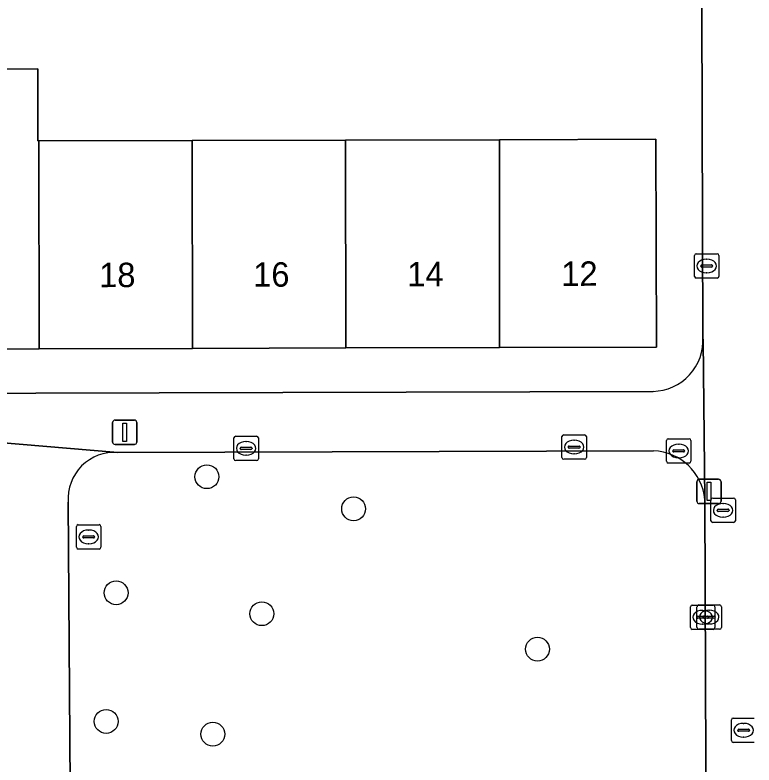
# Model space of a CAD drawing. Extents: x 160732 to 162107, y 387428 to 388479.
# Drawn here: x 161217.66 to 161247.96, y 388176.54 to 388207.28 of the extents above; entities that cross this region are included whole.
import ezdxf

# ---------------------------------------------------------------- set-up
doc = ezdxf.new("R2010")
doc.units = 0
for name, color, linetype in [('IMGEO_Boom', 7, 'Continuous'), ('IMGEO_Brandkraan', 7, 'Continuous'), ('IMGEO_Erf', 7, 'Continuous'), ('IMGEO_Groenvoorziening', 7, 'Continuous'), ('IMGEO_Kolk', 7, 'Continuous'), ('IMGEO_Lichtmast', 7, 'Continuous'), ('IMGEO_Pand', 7, 'Continuous'), ('IMGEO_Pand_nummerreeks', 7, 'Continuous'), ('IMGEO_Rioolput', 7, 'Continuous'), ('IMGEO_Voetpad_open', 7, 'Continuous')]:
    doc.layers.add(name, color=color, linetype=linetype)

msp = doc.modelspace()

# ---------------------------------------------------------------- linework, layer by layer
at = {"layer": 'IMGEO_Boom'}
for centre in [(161225.53, 388188.355), (161231.545, 388187.041), (161221.808, 388183.599), (161227.782, 388182.741), (161239.079, 388181.287), (161221.403, 388178.327), (161225.775, 388177.804)]:
    msp.add_circle(centre, 0.489, dxfattribs=at)
at = {"layer": 'IMGEO_Brandkraan'}
for p, q in [((161247.104, 388178.466), (161247.956, 388178.466)), ((161247.029, 388177.54), (161247.029, 388178.392)), ((161247.517, 388178.246), (161247.542, 388178.246)), ((161247.288, 388177.96), (161247.288, 388177.972)), ((161247.726, 388177.923), (161247.328, 388177.923)), ((161247.331, 388178.009), (161247.729, 388178.009)), ((161247.772, 388177.972), (161247.772, 388177.96)), ((161247.54, 388177.686), (161247.515, 388177.686)), ((161247.956, 388177.466), (161247.104, 388177.466))]:
    msp.add_line(p, q, dxfattribs=at)
for points in [[(161247.104, 388178.466), (161247.956, 388178.466)], [(161247.029, 388177.54), (161247.029, 388178.392)], [(161247.956, 388177.466), (161247.104, 388177.466)]]:
    msp.add_lwpolyline(points, dxfattribs=at)
for centre, radius, start, end in [((161247.106, 388178.39), 0.0765, 91.552, 178.448), ((161247.106, 388178.39), 0.0765, 91.552, 178.448), ((161247.328, 388177.969), 0.0403, 85.8775, 175.7526), ((161247.325, 388177.959), 0.0366, 178.938, 274.7102), ((161247.729, 388177.966), 0.043, 264.8664, 352.4533), ((161247.733, 388177.971), 0.0386, 1.7309, 96.639), ((161247.106, 388177.542), 0.0765, 181.552, 268.448), ((161247.106, 388177.542), 0.0765, 181.552, 268.448)]:
    msp.add_arc(centre, radius, start, end, dxfattribs=at)
for centre, major_axis, ratio, start_param, end_param in [((161247.516, 388177.966), (-0.387, 0.002), 0.722429, 4.712389, 7.853982), ((161247.541, 388177.966), (-0.39, 0.002), 0.717154, 1.570796, 4.712389)]:
    msp.add_ellipse(centre, major_axis=major_axis, ratio=ratio, start_param=start_param, end_param=end_param, dxfattribs=at)
at = {"layer": 'IMGEO_Erf'}
for points in [[(161245.86, 388194.071), (161245.808, 388212.042)], [(161212.321, 388205.057), (161218.594, 388205.075), (161218.6, 388202.925), (161218.603, 388202.117), (161218.636, 388202.117), (161224.93, 388202.134), (161231.214, 388202.152), (161237.52, 388202.169), (161243.938, 388202.187), (161243.962, 388193.667), (161237.528, 388193.649), (161231.226, 388193.632), (161224.944, 388193.614), (161218.652, 388193.597), (161212.35, 388193.579)], [(161167.891, 388191.642), (161243.819, 388191.854)]]:
    msp.add_lwpolyline(points, dxfattribs=at)
msp.add_arc((161243.773, 388193.944), 2.091, 271.2632, 3.4706, dxfattribs=at)
at = {"layer": 'IMGEO_Groenvoorziening'}
for points in [[(161243.842, 388189.421), (161221.876, 388189.346)], [(161246.034, 388162.184), (161245.947, 388187.422)], [(161219.846, 388187.316), (161220.017, 388162.104)]]:
    msp.add_lwpolyline(points, dxfattribs=at)
for centre, radius, start, end in [((161221.736, 388187.456), 1.895, 85.7723, 184.2277), ((161243.734, 388187.2), 2.224, 5.7359, 87.2231)]:
    msp.add_arc(centre, radius, start, end, dxfattribs=at)
at = {"layer": 'IMGEO_Kolk'}
for p, q in [((161245.59, 388197.492), (161246.442, 388197.492)), ((161245.515, 388196.566), (161245.515, 388197.418)), ((161246.003, 388197.272), (161246.028, 388197.272)), ((161246.516, 388197.418), (161246.516, 388196.566)), ((161245.774, 388196.986), (161245.774, 388196.998)), ((161246.212, 388196.949), (161245.814, 388196.949)), ((161245.817, 388197.035), (161246.215, 388197.035)), ((161246.258, 388196.998), (161246.258, 388196.986)), ((161246.026, 388196.712), (161246.001, 388196.712)), ((161246.442, 388196.492), (161245.59, 388196.492)), ((161226.638, 388189.091), (161226.638, 388189.943)), ((161226.713, 388190.017), (161227.565, 388190.017)), ((161227.639, 388189.943), (161227.639, 388189.091)), ((161240.084, 388189.145), (161240.084, 388189.997)), ((161240.159, 388190.071), (161241.011, 388190.071)), ((161240.572, 388189.851), (161240.597, 388189.851)), ((161241.085, 388189.997), (161241.085, 388189.145)), ((161226.897, 388189.511), (161226.897, 388189.523)), ((161226.94, 388189.56), (161227.338, 388189.56)), ((161227.126, 388189.797), (161227.151, 388189.797)), ((161227.381, 388189.523), (161227.381, 388189.511)), ((161240.343, 388189.565), (161240.343, 388189.577)), ((161240.781, 388189.528), (161240.383, 388189.528)), ((161240.386, 388189.614), (161240.784, 388189.614)), ((161240.827, 388189.577), (161240.827, 388189.565)), ((161227.335, 388189.474), (161226.937, 388189.474)), ((161227.149, 388189.237), (161227.124, 388189.237)), ((161240.595, 388189.291), (161240.57, 388189.291)), ((161227.565, 388189.017), (161226.713, 388189.017)), ((161241.011, 388189.071), (161240.159, 388189.071)), ((161245.426, 388183.096), (161246.278, 388183.096)), ((161245.694, 388183.102), (161246.546, 388183.102)), ((161245.351, 388182.17), (161245.351, 388183.022)), ((161245.619, 388182.176), (161245.619, 388183.028)), ((161245.839, 388182.876), (161245.864, 388182.876)), ((161246.107, 388182.882), (161246.132, 388182.882)), ((161246.352, 388183.022), (161246.352, 388182.17)), ((161246.62, 388183.028), (161246.62, 388182.176)), ((161245.61, 388182.59), (161245.61, 388182.602)), ((161246.048, 388182.553), (161245.65, 388182.553)), ((161245.653, 388182.639), (161246.051, 388182.639)), ((161245.878, 388182.596), (161245.878, 388182.608)), ((161246.316, 388182.559), (161245.918, 388182.559)), ((161245.921, 388182.645), (161246.319, 388182.645)), ((161246.094, 388182.602), (161246.094, 388182.59)), ((161246.362, 388182.608), (161246.362, 388182.596)), ((161245.862, 388182.316), (161245.837, 388182.316)), ((161246.13, 388182.322), (161246.105, 388182.322)), ((161246.278, 388182.096), (161245.426, 388182.096)), ((161246.546, 388182.102), (161245.694, 388182.102))]:
    msp.add_line(p, q, dxfattribs=at)
for points in [[(161245.59, 388197.492), (161246.442, 388197.492)], [(161245.515, 388196.566), (161245.515, 388197.418)], [(161246.516, 388197.418), (161246.516, 388196.566)], [(161246.442, 388196.492), (161245.59, 388196.492)], [(161226.638, 388189.091), (161226.638, 388189.943)], [(161226.713, 388190.017), (161227.565, 388190.017)], [(161227.639, 388189.943), (161227.639, 388189.091)], [(161240.084, 388189.145), (161240.084, 388189.997)], [(161240.159, 388190.071), (161241.011, 388190.071)], [(161241.085, 388189.997), (161241.085, 388189.145)], [(161227.565, 388189.017), (161226.713, 388189.017)], [(161241.011, 388189.071), (161240.159, 388189.071)], [(161245.426, 388183.096), (161246.278, 388183.096)], [(161245.694, 388183.102), (161246.546, 388183.102)], [(161245.351, 388182.17), (161245.351, 388183.022)], [(161245.619, 388182.176), (161245.619, 388183.028)], [(161246.352, 388183.022), (161246.352, 388182.17)], [(161246.62, 388183.028), (161246.62, 388182.176)], [(161246.278, 388182.096), (161245.426, 388182.096)], [(161246.546, 388182.102), (161245.694, 388182.102)]]:
    msp.add_lwpolyline(points, dxfattribs=at)
for centre, radius, start, end in [((161245.592, 388197.416), 0.0765, 91.552, 178.448), ((161245.592, 388197.416), 0.0765, 91.552, 178.448), ((161246.44, 388197.416), 0.0765, 1.552, 88.448), ((161246.44, 388197.416), 0.0765, 1.552, 88.448), ((161245.814, 388196.995), 0.0403, 85.8775, 175.7526), ((161245.811, 388196.985), 0.0366, 178.938, 274.7102), ((161246.215, 388196.992), 0.043, 264.8664, 352.4533), ((161246.219, 388196.997), 0.0386, 1.7309, 96.639), ((161245.592, 388196.568), 0.0765, 181.552, 268.448), ((161245.592, 388196.568), 0.0765, 181.552, 268.448), ((161246.44, 388196.568), 0.0765, 271.552, 358.448), ((161246.44, 388196.568), 0.0765, 271.552, 358.448), ((161226.715, 388189.941), 0.0765, 91.552, 178.448), ((161226.715, 388189.941), 0.0765, 91.552, 178.448), ((161227.563, 388189.941), 0.0765, 1.552, 88.448), ((161227.563, 388189.941), 0.0765, 1.552, 88.448), ((161240.161, 388189.995), 0.0765, 91.552, 178.448), ((161240.161, 388189.995), 0.0765, 91.552, 178.448), ((161241.009, 388189.995), 0.0765, 1.552, 88.448), ((161241.009, 388189.995), 0.0765, 1.552, 88.448), ((161226.937, 388189.52), 0.0403, 85.8775, 175.7526), ((161226.934, 388189.51), 0.0366, 178.938, 274.7102), ((161227.338, 388189.517), 0.043, 264.8664, 352.4533), ((161227.342, 388189.522), 0.0386, 1.7309, 96.639), ((161240.383, 388189.574), 0.0403, 85.8775, 175.7526), ((161240.38, 388189.564), 0.0366, 178.938, 274.7102), ((161240.784, 388189.571), 0.043, 264.8664, 352.4533), ((161240.788, 388189.576), 0.0386, 1.7309, 96.639), ((161226.715, 388189.093), 0.0765, 181.552, 268.448), ((161226.715, 388189.093), 0.0765, 181.552, 268.448), ((161227.563, 388189.093), 0.0765, 271.552, 358.448), ((161227.563, 388189.093), 0.0765, 271.552, 358.448), ((161240.161, 388189.147), 0.0765, 181.552, 268.448), ((161240.161, 388189.147), 0.0765, 181.552, 268.448), ((161241.009, 388189.147), 0.0765, 271.552, 358.448), ((161241.009, 388189.147), 0.0765, 271.552, 358.448), ((161245.428, 388183.02), 0.0765, 91.552, 178.448), ((161245.428, 388183.02), 0.0765, 91.552, 178.448), ((161245.696, 388183.026), 0.0765, 91.552, 178.448), ((161245.696, 388183.026), 0.0765, 91.552, 178.448), ((161246.276, 388183.02), 0.0765, 1.552, 88.448), ((161246.276, 388183.02), 0.0765, 1.552, 88.448), ((161246.544, 388183.026), 0.0765, 1.552, 88.448), ((161246.544, 388183.026), 0.0765, 1.552, 88.448), ((161245.65, 388182.599), 0.0403, 85.8775, 175.7526), ((161245.647, 388182.589), 0.0366, 178.938, 274.7102), ((161245.918, 388182.605), 0.0403, 85.8775, 175.7526), ((161245.915, 388182.595), 0.0366, 178.938, 274.7102), ((161246.051, 388182.596), 0.043, 264.8664, 352.4533), ((161246.055, 388182.601), 0.0386, 1.7309, 96.639), ((161246.319, 388182.602), 0.043, 264.8664, 352.4533), ((161246.323, 388182.607), 0.0386, 1.7309, 96.639), ((161245.428, 388182.172), 0.0765, 181.552, 268.448), ((161245.428, 388182.172), 0.0765, 181.552, 268.448), ((161245.696, 388182.178), 0.0765, 181.552, 268.448), ((161245.696, 388182.178), 0.0765, 181.552, 268.448), ((161246.276, 388182.172), 0.0765, 271.552, 358.448), ((161246.276, 388182.172), 0.0765, 271.552, 358.448), ((161246.544, 388182.178), 0.0765, 271.552, 358.448), ((161246.544, 388182.178), 0.0765, 271.552, 358.448)]:
    msp.add_arc(centre, radius, start, end, dxfattribs=at)
for centre, major_axis, ratio, start_param, end_param in [((161246.002, 388196.992), (-0.387, 0.002), 0.722429, 4.712389, 7.853982), ((161246.027, 388196.992), (-0.39, 0.002), 0.717154, 1.570796, 4.712389), ((161240.571, 388189.571), (-0.387, 0.002), 0.722429, 4.712389, 7.853982), ((161240.596, 388189.571), (-0.39, 0.002), 0.717154, 1.570796, 4.712389), ((161227.125, 388189.517), (-0.387, 0.002), 0.722429, 4.712389, 7.853982), ((161227.15, 388189.517), (-0.39, 0.002), 0.717154, 1.570796, 4.712389), ((161245.838, 388182.596), (-0.387, 0.002), 0.722429, 4.712389, 7.853982), ((161246.106, 388182.602), (-0.387, 0.002), 0.722429, 4.712389, 7.853982), ((161245.863, 388182.596), (-0.39, 0.002), 0.717154, 1.570796, 4.712389), ((161246.131, 388182.602), (-0.39, 0.002), 0.717154, 1.570796, 4.712389)]:
    msp.add_ellipse(centre, major_axis=major_axis, ratio=ratio, start_param=start_param, end_param=end_param, dxfattribs=at)
at = {"layer": 'IMGEO_Lichtmast'}
for p, q in [((161221.667, 388189.775), (161221.667, 388190.575)), ((161221.667, 388190.575), (161221.667, 388189.775)), ((161221.767, 388190.675), (161222.557, 388190.675)), ((161222.557, 388190.675), (161221.767, 388190.675)), ((161222.657, 388190.575), (161222.657, 388189.775)), ((161222.657, 388189.775), (161222.657, 388190.575)), ((161222.557, 388189.675), (161221.767, 388189.675)), ((161221.767, 388189.675), (161222.557, 388189.675)), ((161245.614, 388187.351), (161245.614, 388188.151)), ((161245.614, 388188.151), (161245.614, 388187.351)), ((161245.714, 388188.251), (161246.504, 388188.251)), ((161246.504, 388188.251), (161245.714, 388188.251)), ((161246.604, 388188.151), (161246.604, 388187.351)), ((161246.604, 388187.351), (161246.604, 388188.151)), ((161246.504, 388187.251), (161245.714, 388187.251)), ((161245.714, 388187.251), (161246.504, 388187.251))]:
    msp.add_line(p, q, dxfattribs=at)
for points in [[(161222.087, 388190.55), (161222.237, 388190.55), (161222.237, 388189.8), (161222.087, 388189.8), (161222.087, 388190.55)], [(161246.034, 388188.126), (161246.184, 388188.126), (161246.184, 388187.376), (161246.034, 388187.376), (161246.034, 388188.126)]]:
    msp.add_lwpolyline(points, dxfattribs=at)
for centre, start, end in [((161221.767, 388190.575), 90, 180), ((161221.767, 388190.575), 90, 180), ((161222.557, 388190.575), 0, 90), ((161222.557, 388190.575), 360, 90), ((161221.767, 388189.775), 180, 270), ((161221.767, 388189.775), 180, 270), ((161222.557, 388189.775), 270, 0), ((161222.557, 388189.775), 270, 0), ((161245.714, 388188.151), 90, 180), ((161245.714, 388188.151), 90, 180), ((161246.504, 388188.151), 0, 90), ((161246.504, 388188.151), 360, 90), ((161245.714, 388187.351), 180, 270), ((161245.714, 388187.351), 180, 270), ((161246.504, 388187.351), 270, 0), ((161246.504, 388187.351), 270, 0)]:
    msp.add_arc(centre, 0.1, start, end, dxfattribs=at)
at = {"layer": 'IMGEO_Pand'}
for points in [[(161218.636, 388202.117), (161218.603, 388202.117), (161218.6, 388202.925), (161218.594, 388205.075), (161212.321, 388205.057), (161212.327, 388202.903), (161212.332, 388202.903), (161212.334, 388202.099), (161212.35, 388193.579), (161218.652, 388193.597)], [(161218.652, 388193.597), (161224.944, 388193.614), (161224.93, 388202.134), (161218.636, 388202.117)], [(161231.214, 388202.152), (161224.93, 388202.134), (161224.944, 388193.614), (161231.226, 388193.632)], [(161237.52, 388202.169), (161231.214, 388202.152), (161231.226, 388193.632), (161237.528, 388193.649)], [(161237.528, 388193.649), (161243.962, 388193.667), (161243.938, 388202.187), (161237.52, 388202.169)]]:
    msp.add_lwpolyline(points, close=True, dxfattribs=at)
at = {"layer": 'IMGEO_Rioolput'}
for p, q in [((161244.369, 388188.986), (161244.369, 388189.838)), ((161244.444, 388189.912), (161245.296, 388189.912)), ((161245.37, 388189.838), (161245.37, 388188.986)), ((161244.857, 388189.692), (161244.882, 388189.692)), ((161244.628, 388189.406), (161244.628, 388189.418)), ((161245.066, 388189.369), (161244.668, 388189.369)), ((161244.671, 388189.455), (161245.069, 388189.455)), ((161245.112, 388189.418), (161245.112, 388189.406)), ((161245.296, 388188.912), (161244.444, 388188.912)), ((161244.88, 388189.132), (161244.855, 388189.132)), ((161246.19, 388186.552), (161246.19, 388187.404)), ((161246.265, 388187.478), (161247.117, 388187.478)), ((161247.191, 388187.404), (161247.191, 388186.552)), ((161246.678, 388187.258), (161246.703, 388187.258)), ((161246.449, 388186.972), (161246.449, 388186.984)), ((161246.887, 388186.935), (161246.489, 388186.935)), ((161246.492, 388187.021), (161246.89, 388187.021)), ((161246.933, 388186.984), (161246.933, 388186.972)), ((161247.117, 388186.478), (161246.265, 388186.478)), ((161246.701, 388186.698), (161246.676, 388186.698)), ((161220.183, 388185.464), (161220.183, 388186.316)), ((161220.258, 388186.39), (161221.11, 388186.39)), ((161220.671, 388186.17), (161220.696, 388186.17)), ((161221.184, 388186.316), (161221.184, 388185.464)), ((161220.442, 388185.884), (161220.442, 388185.896)), ((161220.88, 388185.847), (161220.482, 388185.847)), ((161220.485, 388185.933), (161220.883, 388185.933)), ((161220.926, 388185.896), (161220.926, 388185.884)), ((161220.694, 388185.61), (161220.669, 388185.61)), ((161221.11, 388185.39), (161220.258, 388185.39))]:
    msp.add_line(p, q, dxfattribs=at)
for points in [[(161244.369, 388188.986), (161244.369, 388189.838)], [(161244.444, 388189.912), (161245.296, 388189.912)], [(161245.37, 388189.838), (161245.37, 388188.986)], [(161245.296, 388188.912), (161244.444, 388188.912)], [(161246.19, 388186.552), (161246.19, 388187.404)], [(161246.265, 388187.478), (161247.117, 388187.478)], [(161247.191, 388187.404), (161247.191, 388186.552)], [(161247.117, 388186.478), (161246.265, 388186.478)], [(161220.183, 388185.464), (161220.183, 388186.316)], [(161220.258, 388186.39), (161221.11, 388186.39)], [(161221.184, 388186.316), (161221.184, 388185.464)], [(161221.11, 388185.39), (161220.258, 388185.39)]]:
    msp.add_lwpolyline(points, dxfattribs=at)
for centre, radius, start, end in [((161244.446, 388189.836), 0.0765, 91.552, 178.448), ((161244.446, 388189.836), 0.0765, 91.552, 178.448), ((161245.294, 388189.836), 0.0765, 1.552, 88.448), ((161245.294, 388189.836), 0.0765, 1.552, 88.448), ((161244.668, 388189.415), 0.0403, 85.8775, 175.7526), ((161244.665, 388189.405), 0.0366, 178.938, 274.7102), ((161245.069, 388189.412), 0.043, 264.8664, 352.4533), ((161245.073, 388189.417), 0.0386, 1.7309, 96.639), ((161244.446, 388188.988), 0.0765, 181.552, 268.448), ((161244.446, 388188.988), 0.0765, 181.552, 268.448), ((161245.294, 388188.988), 0.0765, 271.552, 358.448), ((161245.294, 388188.988), 0.0765, 271.552, 358.448), ((161246.267, 388187.402), 0.0765, 91.552, 178.448), ((161246.267, 388187.402), 0.0765, 91.552, 178.448), ((161247.115, 388187.402), 0.0765, 1.552, 88.448), ((161247.115, 388187.402), 0.0765, 1.552, 88.448), ((161246.489, 388186.981), 0.0403, 85.8775, 175.7526), ((161246.486, 388186.971), 0.0366, 178.938, 274.7102), ((161246.89, 388186.978), 0.043, 264.8664, 352.4533), ((161246.894, 388186.983), 0.0386, 1.7309, 96.639), ((161246.267, 388186.554), 0.0765, 181.552, 268.448), ((161246.267, 388186.554), 0.0765, 181.552, 268.448), ((161247.115, 388186.554), 0.0765, 271.552, 358.448), ((161247.115, 388186.554), 0.0765, 271.552, 358.448), ((161220.26, 388186.314), 0.0765, 91.552, 178.448), ((161220.26, 388186.314), 0.0765, 91.552, 178.448), ((161221.108, 388186.314), 0.0765, 1.552, 88.448), ((161221.108, 388186.314), 0.0765, 1.552, 88.448), ((161220.482, 388185.893), 0.0403, 85.8775, 175.7526), ((161220.479, 388185.883), 0.0366, 178.938, 274.7102), ((161220.883, 388185.89), 0.043, 264.8664, 352.4533), ((161220.887, 388185.895), 0.0386, 1.7309, 96.639), ((161220.26, 388185.466), 0.0765, 181.552, 268.448), ((161220.26, 388185.466), 0.0765, 181.552, 268.448), ((161221.108, 388185.466), 0.0765, 271.552, 358.448), ((161221.108, 388185.466), 0.0765, 271.552, 358.448)]:
    msp.add_arc(centre, radius, start, end, dxfattribs=at)
for centre, major_axis, ratio, start_param, end_param in [((161244.856, 388189.412), (-0.387, 0.002), 0.722429, 4.712389, 7.853982), ((161244.881, 388189.412), (-0.39, 0.002), 0.717154, 1.570796, 4.712389), ((161246.677, 388186.978), (-0.387, 0.002), 0.722429, 4.712389, 7.853982), ((161246.702, 388186.978), (-0.39, 0.002), 0.717154, 1.570796, 4.712389), ((161220.67, 388185.89), (-0.387, 0.002), 0.722429, 4.712389, 7.853982), ((161220.695, 388185.89), (-0.39, 0.002), 0.717154, 1.570796, 4.712389)]:
    msp.add_ellipse(centre, major_axis=major_axis, ratio=ratio, start_param=start_param, end_param=end_param, dxfattribs=at)
at = {"layer": 'IMGEO_Voetpad_open'}
for points in [[(161245.961, 388231.652), (161245.807, 388213.547), (161245.808, 388212.042), (161245.86, 388194.071), (161245.873, 388193.938), (161245.947, 388187.422), (161246.034, 388162.184)], [(161245.947, 388187.422), (161245.873, 388193.938), (161245.86, 388194.071)], [(161243.819, 388191.854), (161167.891, 388191.642)], [(161221.876, 388189.346), (161216.848, 388189.765), (161216.823, 388187.719), (161216.866, 388182.722), (161216.904, 388177.204), (161169.654, 388177.13), (161169.676, 388181.711)], [(161171.005, 388189.659), (161216.848, 388189.765), (161221.876, 388189.346), (161243.842, 388189.421)], [(161220.017, 388162.104), (161219.846, 388187.316)]]:
    msp.add_lwpolyline(points, dxfattribs=at)
for centre, radius, start, end in [((161243.773, 388193.944), 2.091, 271.2632, 3.4706), ((161221.736, 388187.456), 1.895, 85.7723, 184.2277), ((161243.734, 388187.2), 2.224, 5.7359, 87.2231)]:
    msp.add_arc(centre, radius, start, end, dxfattribs=at)

# ---------------------------------------------------------------- texts
at = {"layer": 'IMGEO_Pand_nummerreeks'}
for s, p in [('12', (161240.059, 388196.176)), ('18', (161221.115, 388196.123)), ('16', (161227.428, 388196.141)), ('14', (161233.745, 388196.159))]:
    msp.add_text(s, height=1, rotation=0.1595, dxfattribs=at).set_placement(p)

doc.saveas('drawing.dxf')
